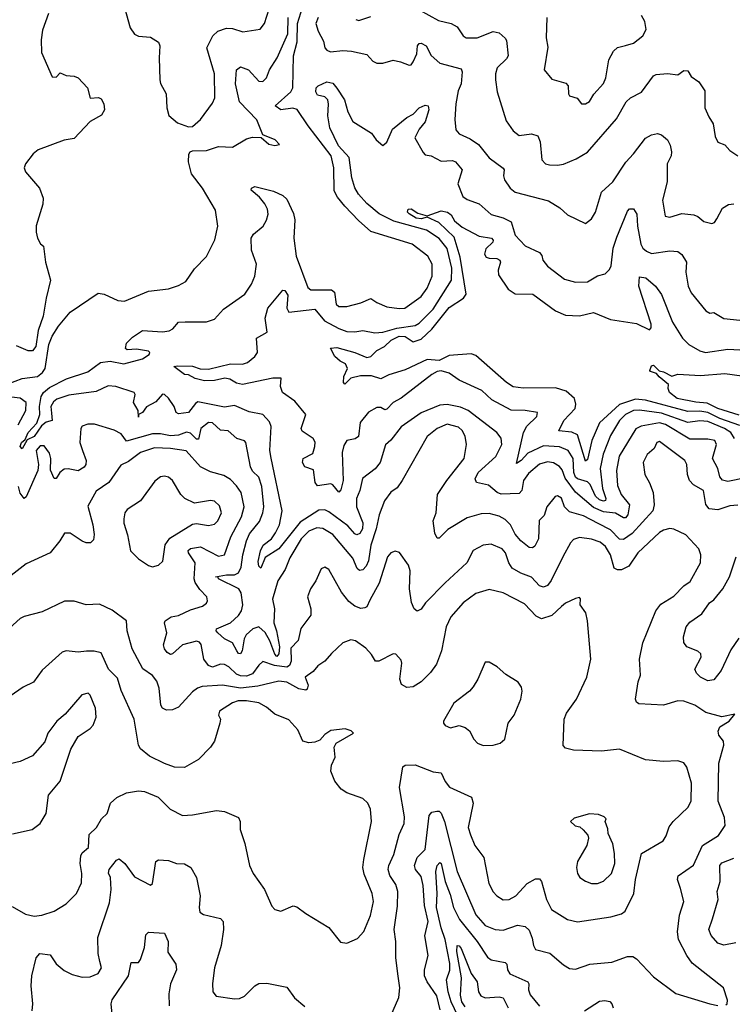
# Model space of a CAD drawing. Extents: x 1552033 to 1694788, y 811965 to 917215.
# Tile 613 of 632: x 1680343 to 1683897, y 901052 to 905965. Entities that reach past the tile are written whole.
import ezdxf

# ---------------------------------------------------------------- set-up
doc = ezdxf.new("R2010")
doc.units = 0

msp = doc.modelspace()

# ---------------------------------------------------------------- linework, layer by layer
at = {"layer": '0CON20XD'}
for points in [[(1683965, 903679.3), (1683875, 903661.4), (1683848.1, 903668.1), (1683835, 903684.4), (1683824.8, 903724.8), (1683798.7, 903775), (1683818.8, 903845), (1683810.8, 903865), (1683775, 903872.3), (1683685, 903871.1), (1683565, 903944.8), (1683535, 903952.7), (1683442.9, 903937.1), (1683415.8, 903924.2), (1683333.4, 903786.6), (1683320, 903715), (1683325, 903641.2), (1683343.1, 903595), (1683385.3, 903545), (1683376.5, 903495), (1683365, 903479.3), (1683355, 903478.8), (1683315, 903502.1), (1683255, 903509.7), (1683205, 903530.5), (1683115, 903607), (1683063.3, 903676.7), (1683048.1, 903718.1), (1683035, 903736), (1683005, 903754.1), (1682975, 903759.5), (1682935, 903746.5), (1682880.1, 903699.9), (1682856.6, 903665), (1682846.9, 903615), (1682835, 903600.5), (1682745, 903597.9), (1682725, 903606.2), (1682682.1, 903642.1), (1682621.2, 903655), (1682614.5, 903674.5), (1682630.3, 903705), (1682717.6, 903785), (1682747.6, 903845), (1682745, 903877.5), (1682722.5, 903905), (1682580, 904015), (1682542.3, 904032.3), (1682474.7, 904045.3), (1682438.4, 904041.6), (1682345, 904002.8), (1682245, 903932.9), (1682195, 903866.5), (1682167.1, 903842.9), (1682140.3, 903755), (1682116, 903724), (1682052.1, 903675), (1682040, 903615), (1682022.4, 903575), (1682022.6, 903535), (1682053.7, 903455), (1682052.7, 903425), (1682039.6, 903400.4), (1682025, 903394.4), (1682015, 903399.1), (1681979.1, 903439.1), (1681885, 903509.7), (1681865, 903519.2), (1681835, 903518.1), (1681742.1, 903457.9), (1681635.5, 903325), (1681567.8, 903282.2), (1681545, 903228), (1681535, 903238.8), (1681531.9, 903261.9), (1681543.5, 903315), (1681557.6, 903342.4), (1681599.7, 903375), (1681618.9, 903405), (1681638.4, 903445), (1681652.6, 903515), (1681596.8, 903776.8), (1681590.9, 903815), (1681597.1, 903935), (1681588.6, 903958.6), (1681555, 903994.6), (1681488, 904008), (1681415, 904039.5), (1681365, 904031.5), (1681232.2, 904057.8), (1681219.5, 904050.5), (1681185, 904004.8), (1681135, 903997.8), (1681122.8, 904005), (1681112.7, 904035), (1681085, 904075.8), (1681065.5, 904095.5), (1681055, 904095.7), (1681022.6, 904057.4), (1680975, 904032.9), (1680955, 904004.7), (1680935.7, 903994.3), (1680935, 903982), (1680933.9, 904015), (1680911, 904055), (1680919.3, 904095), (1680914.5, 904104.5), (1680821.9, 904135), (1680785, 904138.6), (1680725, 904110.1), (1680587.9, 904092), (1680528.4, 904071.6), (1680511.5, 904058.5), (1680498.7, 904035), (1680501, 904001), (1680504.6, 903965.4), (1680475, 903956.4), (1680451.9, 903938.1), (1680415, 903885.2), (1680381, 903869), (1680355, 903823.5), (1680344.5, 903834.5), (1680351.7, 903855), (1680369.5, 903870.5), (1680386, 903905), (1680429, 903951), (1680443.9, 903995), (1680441.4, 904035), (1680450, 904085), (1680461.8, 904105), (1680491, 904129), (1680576.4, 904173.6), (1680682.5, 904207.5), (1680746.4, 904253.6), (1680795, 904260.5), (1680862.1, 904247.9), (1680955, 904272.9), (1680989.2, 904295), (1680992.5, 904305), (1680985, 904311.4), (1680925, 904321.1), (1680878.3, 904318.3), (1680870, 904325), (1680875, 904350.8), (1680905, 904380.4), (1680955, 904413.3), (1681055, 904406.9), (1681088.2, 904411.8), (1681107.2, 904422.8), (1681134.6, 904455.4), (1681168.1, 904458.1), (1681275, 904456.9), (1681315, 904470.5), (1681359.1, 904520.9), (1681465.3, 904594.7), (1681498.5, 904645), (1681515.4, 904685), (1681523.8, 904745), (1681500, 904815), (1681497.3, 904875), (1681508.6, 904895), (1681558.2, 904935), (1681574.6, 904965), (1681581.8, 904995), (1681579.1, 905019.1), (1681565, 905045.6), (1681539.2, 905079.3), (1681497.5, 905115), (1681500, 905125), (1681515, 905132.5), (1681609.4, 905109.4), (1681655, 905087.1), (1681675, 905070), (1681708.4, 904998.4), (1681715.7, 904965.7), (1681710.3, 904875), (1681721.8, 904785), (1681779.4, 904629.4), (1681795, 904616.4), (1681897.6, 904617.6), (1681913.1, 904605), (1681921.5, 904545), (1681935, 904533.3), (1681975, 904534.4), (1682045, 904551.5), (1682094.4, 904574.4), (1682123.9, 904553.9), (1682175, 904532.5), (1682235, 904523.5), (1682264.5, 904525.5), (1682345, 904584.4), (1682374.6, 904625), (1682400, 904685), (1682399.6, 904745), (1682378.5, 904785), (1682301.4, 904845), (1682095, 904907.5), (1682032.1, 904962.1), (1681964, 905034), (1681928.6, 905078.6), (1681911.4, 905111.4), (1681910.3, 905225), (1681895.8, 905285), (1681782.2, 905435), (1681726.8, 905516.8), (1681705, 905522.5), (1681645.7, 905515.7), (1681618, 905535), (1681695.4, 905605), (1681706.2, 905625), (1681709, 905785), (1681726.5, 905855), (1681729.2, 905945), (1681754.1, 906025)], [(1680865.6, 906025.6), (1680893.6, 905923.6), (1680915, 905892.5), (1680935, 905882.9), (1680995, 905877.5), (1681035, 905853.3), (1681042, 905835), (1681038, 905775), (1681042, 905665), (1681046.1, 905646.1), (1681074.2, 905594.2), (1681076.7, 905525), (1681087.3, 905487.3), (1681130.9, 905450.9), (1681185, 905430), (1681205, 905432)], [(1681205, 905432), (1681245, 905466.5), (1681305, 905548.1), (1681315.8, 905574.2), (1681313.9, 905695), (1681276.2, 905825), (1681306.2, 905885), (1681332.1, 905907.9), (1681375, 905922), (1681405, 905920.3), (1681455.5, 905904.5), (1681542.4, 905917.6), (1681564.5, 905945.5), (1681598.2, 906055)], [(1680250, 904135), (1680355, 904174.8), (1680432.5, 904185), (1680457.5, 904205), (1680469.2, 904225), (1680487.5, 904345), (1680505.6, 904385), (1680535.7, 904435), (1680594.2, 904505), (1680735, 904600), (1680765, 904595.8), (1680833, 904563), (1680865, 904560), (1680985, 904610), (1681085, 904622.5), (1681135, 904637.8), (1681172.1, 904657.9), (1681215, 904721.2), (1681275, 904783.3), (1681316.4, 904866.4), (1681331.5, 904935), (1681318.9, 905015), (1681255.5, 905125), (1681200.4, 905195), (1681185.3, 905255), (1681186.9, 905293.1), (1681192.9, 905305), (1681205, 905310.4), (1681275, 905312.1), (1681335, 905332.1), (1681405, 905328.1), (1681475, 905370.6), (1681505, 905379.2), (1681547.5, 905377.5), (1681586.4, 905343.6), (1681615, 905337.5), (1681638.3, 905341.7), (1681617.5, 905365), (1681555, 905390), (1681525.6, 905465), (1681439, 905555), (1681419.2, 905645), (1681423.6, 905715), (1681445, 905728.9), (1681485, 905714.4), (1681535, 905658.6), (1681555, 905655.8), (1681574.6, 905675.4), (1681589.6, 905715), (1681626.7, 905775), (1681680.2, 905895), (1681682.7, 905975)], [(1680487.1, 905995), (1680457.4, 905912.6), (1680450, 905865), (1680451.4, 905801.4), (1680505, 905680), (1680525, 905677.5), (1680545, 905700), (1680575, 905686.2), (1680615, 905683.5), (1680635.4, 905675.4), (1680681.2, 905625), (1680695, 905572.5), (1680736.7, 905576.7), (1680749.3, 905569.3), (1680762.5, 905545), (1680766.2, 905515), (1680751.7, 905488.3), (1680695, 905456.7), (1680615, 905372.5), (1680565, 905364.3), (1680434.5, 905315.5), (1680410, 905295), (1680372, 905245), (1680366, 905225), (1680371.2, 905205), (1680442, 905125), (1680460.6, 905075), (1680458.9, 905045), (1680424.4, 904935.6)], [(1681831.1, 905975), (1681819.7, 905945), (1681831.8, 905908.2), (1681858.1, 905858.1), (1681865, 905824.3), (1681875, 905812.2), (1681893.8, 905803.8), (1681955, 905810.8), (1681997.6, 905807.6), (1682075, 905791.9), (1682105, 905758), (1682125, 905747.5), (1682155, 905748), (1682205, 905762.5), (1682242.5, 905755), (1682285, 905737.5), (1682295, 905740), (1682305, 905753.8), (1682323.8, 905795), (1682327.5, 905835), (1682335, 905846.5), (1682345, 905848.2), (1682370.7, 905835), (1682395, 905786.9), (1682437.9, 905747.9), (1682545, 905719.4), (1682550.4, 905705), (1682544.5, 905645.5), (1682530.6, 905609.4), (1682517.9, 905545), (1682512.9, 905467.1), (1682519.1, 905415), (1682535, 905395.5), (1682590.5, 905370.5), (1682631.3, 905341.3), (1682684.8, 905274.8), (1682754.5, 905224.5), (1682760, 905215), (1682755.6, 905185), (1682760.6, 905165), (1682789.1, 905125), (1682814.1, 905104.1), (1682980.2, 905060.2), (1683036.6, 905026.6), (1683075, 904991.2), (1683165, 904947.5), (1683195, 904970.8), (1683215, 905004), (1683245.8, 905105), (1683301.1, 905155), (1683365.9, 905254.1), (1683405.2, 905294.8), (1683465, 905374.4), (1683495, 905390.6), (1683525, 905397.5), (1683545, 905390.8), (1683574.2, 905365), (1683588.1, 905338.1), (1683594.5, 905305.5), (1683592.7, 905285), (1683572.2, 905245), (1683572.2, 905155), (1683549.3, 905065), (1683561.9, 904985), (1683585, 904979.1), (1683645, 904997.3), (1683705, 904991.5), (1683725, 904983.5), (1683755, 904958.2), (1683795, 904948.6), (1683807.9, 904952.1), (1683820.8, 904970.8)], [(1682020, 905965), (1682035, 905961.4), (1682095, 905981.2)], [(1682335, 906014.7), (1682431.2, 905961.2), (1682495, 905946.2), (1682525, 905929.5), (1682555.8, 905885), (1682570, 905875), (1682625, 905874.7), (1682705, 905905.4), (1682735, 905900), (1682765, 905873.3), (1682770.9, 905860.9), (1682779.4, 905785), (1682770.7, 905769.3), (1682724.5, 905725), (1682715.5, 905694.5), (1682715.5, 905665), (1682723.8, 905605), (1682769.8, 905459.8), (1682805, 905410.8), (1682835, 905387.5), (1682895, 905395.4), (1682927.5, 905385), (1682938.9, 905355), (1682946.7, 905265), (1682965, 905245.6), (1682985, 905240), (1683025, 905238.2), (1683056.1, 905243.9), (1683118.9, 905271.1), (1683175, 905304.2), (1683319.3, 905470.7), (1683367.8, 905555), (1683390, 905575), (1683445, 905603.1), (1683505, 905684.2), (1683518.3, 905691.7), (1683575, 905697.1), (1683625, 905690), (1683655, 905710.8), (1683675, 905708.8), (1683691.7, 905681.7), (1683731.2, 905655), (1683760.3, 905610.3), (1683760, 905525), (1683780.5, 905480.5), (1683801.5, 905445), (1683811.4, 905381.4), (1683824.5, 905354.5), (1683860.7, 905340.7), (1683885, 905311.8), (1683924.5, 905285)], [(1682972.5, 905975), (1682969.2, 905875), (1682977.9, 905827.9), (1682959.2, 905715), (1682997.7, 905667.7), (1683067.7, 905647.7), (1683078, 905635), (1683080, 905595), (1683085.5, 905585.5), (1683124, 905574), (1683145, 905544.2), (1683165, 905544.2), (1683185, 905556.2), (1683207, 905593), (1683255, 905645.8), (1683267.3, 905675), (1683281.4, 905765), (1683305, 905808), (1683325, 905825.6), (1683365, 905836.7), (1683405, 905846.9), (1683451.5, 905885), (1683467.7, 905915), (1683460.9, 905955), (1683444.5, 905985)], [(1683908.4, 903875), (1683889.6, 903905), (1683858.4, 903925), (1683775, 903959.6), (1683735, 903963.7), (1683675, 903955.2), (1683545, 904001.6), (1683435, 904017), (1683405, 904014.2), (1683364.2, 903995), (1683335.2, 903965), (1683290.4, 903889.6), (1683252.5, 903797.5), (1683238, 903725), (1683249.3, 903625), (1683266.3, 903575), (1683264.7, 903565.3), (1683255, 903562), (1683235, 903569.4), (1683215, 903586.9), (1683188.1, 903645), (1683175, 903659.8), (1683125, 903673.3), (1683115, 903682.4), (1683107.4, 903705), (1683104.1, 903775), (1683078.4, 903815), (1683035, 903833.1), (1682955, 903839.4), (1682878.1, 903801.9), (1682845, 903764.7), (1682820.3, 903750.3), (1682855.3, 903905), (1682873.2, 903936.8), (1682921.9, 903985), (1682926.2, 904005), (1682865, 904014.6), (1682795, 904015.9), (1682697.3, 904067.3), (1682648.6, 904115), (1682535, 904166.6), (1682485, 904201.4), (1682445, 904212.2), (1682425, 904209.5), (1682398.8, 904195), (1682245, 904076), (1682205, 904054), (1682175, 904022), (1682165, 904018.7), (1682145, 904029.2), (1682125, 904030.4), (1682083.6, 904006.4), (1682041.9, 903955), (1682033.1, 903885), (1682016.8, 903873.2), (1681975.3, 903864.7), (1681959.7, 903840.3), (1681951.3, 903805), (1681957, 903665), (1681945, 903618.5), (1681935, 903607.3), (1681905, 903644.3), (1681895, 903648.2), (1681828.6, 903638.6), (1681816.7, 903655), (1681808.4, 903718.4), (1681765, 903733.8), (1681754.1, 903755), (1681757.5, 903775), (1681805, 903799.6), (1681815.8, 903835.8), (1681816.3, 903856.3), (1681807.5, 903875), (1681752.5, 903912.5), (1681746.4, 903925), (1681770.6, 903995), (1681715, 904061.9), (1681654.2, 904105), (1681644.2, 904134.2), (1681646.9, 904176.9), (1681605, 904176.5), (1681455, 904143.8), (1681425, 904151.2), (1681391.5, 904171.5), (1681366.3, 904176.4), (1681315, 904165.3), (1681265, 904163), (1681218, 904175), (1681185, 904192.5), (1681165, 904194), (1681112.5, 904235), (1681132, 904238), (1681205, 904235.5), (1681242.7, 904222.7), (1681285, 904221.9), (1681395, 904247.1), (1681455, 904246.8), (1681479.4, 904255), (1681515.7, 904285), (1681529.2, 904305), (1681524.2, 904375), (1681577.1, 904405), (1681566.7, 904475), (1681580, 904525), (1681655, 904615.8), (1681665, 904614.2), (1681679.7, 904589.7), (1681674.7, 904524.7), (1681685, 904505.5), (1681815, 904520), (1681863, 904463), (1681935, 904424), (1681975, 904409.8), (1682015, 904408.1), (1682055, 904414.7), (1682115, 904401.9), (1682155, 904405.2), (1682224, 904426), (1682315, 904438.5), (1682335, 904450), (1682372.9, 904487.1), (1682405, 904521.1), (1682496.7, 904665), (1682499.1, 904725), (1682475, 904822.9), (1682435, 904873.5), (1682372.5, 904915), (1682209.7, 904959.7), (1682136.5, 904996.5), (1682075, 905047.3), (1682032.7, 905095), (1682015.2, 905125.2), (1681999.6, 905175), (1681986.7, 905276.6), (1681933.2, 905335), (1681890.7, 905425), (1681880.2, 905485), (1681883.9, 905543.9), (1681879.5, 905565), (1681865, 905580.3), (1681827.6, 905587.6), (1681820, 905605), (1681822.3, 905625), (1681831.3, 905635), (1681875, 905654.1), (1681905, 905648.5), (1681925, 905623.1), (1681962.4, 905565), (1681980, 905505), (1682005, 905456.7), (1682098.3, 905398.3), (1682121.4, 905365), (1682155, 905336.7), (1682175, 905353.3), (1682201.9, 905418.1), (1682273.5, 905476.5), (1682305, 905493.4), (1682335, 905524.2), (1682365, 905538.7), (1682380, 905535), (1682384.2, 905515), (1682366.1, 905455), (1682335, 905418.2), (1682314.2, 905375), (1682355, 905301.4), (1682365, 905290.6), (1682395, 905285.6), (1682445, 905258.5), (1682502.4, 905262.4), (1682516, 905256), (1682550, 905215), (1682528.5, 905145), (1682552.7, 905082.7), (1682575, 905067.3), (1682635.3, 905045.3), (1682695, 904992.7), (1682755, 904975.9), (1682795, 904955.4), (1682815, 904889.4), (1682865, 904835.8), (1682935, 904804), (1682947.9, 904787.9), (1682953.1, 904765), (1682975, 904735.8), (1683060.5, 904670.5), (1683115, 904654.6), (1683175, 904657.5), (1683225, 904687.3), (1683263.4, 904696.6), (1683285, 904718), (1683292.9, 904737.1), (1683303.1, 904825), (1683321, 904879), (1683375, 905009.5), (1683385, 905020.9), (1683405, 905021.6), (1683421.1, 904995), (1683423.8, 904933.8), (1683441.8, 904845), (1683450.9, 904825), (1683469.2, 904809.2), (1683495, 904798.7), (1683585, 904812), (1683625, 904807.8), (1683645, 904792.9), (1683668.5, 904755), (1683665.5, 904705), (1683678, 904635), (1683691.6, 904601.6), (1683765, 904512.9), (1683785, 904500.8), (1683805, 904504.3), (1683855, 904474.7), (1683935, 904465.3)], [(1683820.8, 904970.8), (1683849.2, 905025), (1683877.7, 905042.3), (1683905, 905046.2)], [(1682162.5, 904335), (1682195.8, 904365), (1682235, 904385.6), (1682265, 904383.8), (1682305, 904358.1), (1682345, 904370.2), (1682398.5, 904421.5), (1682485, 904528.2), (1682556.1, 904575), (1682570.4, 904595), (1682539.7, 904779.7), (1682509.8, 904879.8), (1682433.3, 904953.3), (1682375, 904980), (1682345, 904971.2), (1682320, 904975), (1682285, 904995.8), (1682277.1, 905005), (1682280, 905020), (1682295, 905021.4), (1682329.1, 904999.1), (1682375, 904986.9), (1682445, 905011.4), (1682477.5, 905005), (1682495, 904990.6), (1682511.7, 904961.8), (1682550.4, 904930.4), (1682635, 904883.9), (1682695.8, 904875), (1682704.2, 904865), (1682702.9, 904855), (1682668.5, 904821.5), (1682660.7, 904795), (1682670.5, 904780.5), (1682685, 904774.1), (1682722.8, 904772.8), (1682737.1, 904765), (1682740.6, 904755), (1682730.3, 904715), (1682731.6, 904691.6), (1682780.1, 904620.1), (1682815, 904596.9), (1682902, 904595), (1683015, 904512), (1683065, 904490.3), (1683135, 904487.6), (1683205, 904503.8), (1683289.5, 904469.5), (1683418.9, 904448.9), (1683485, 904418), (1683492.9, 904427.1), (1683492.5, 904445), (1683431.6, 904635), (1683435, 904682), (1683466.2, 904676.2), (1683514, 904635), (1683545, 904594.2), (1683598.9, 904455), (1683649.5, 904375), (1683680.6, 904345), (1683735, 904312.7), (1683763.9, 904303.9), (1683875, 904320.5), (1683935, 904317.5)], [(1680424.4, 904935.6), (1680424.3, 904905), (1680432.5, 904875), (1680447, 904847), (1680462.5, 904835), (1680471.2, 904755), (1680496.7, 904665), (1680474.2, 904575.8), (1680460, 904485), (1680435.8, 904414.2), (1680423.3, 904335), (1680407, 904313), (1680385, 904313.3), (1680327, 904337)], [(1683935, 903939.3), (1683835, 903974.3), (1683775, 904004.9), (1683735, 904011.6), (1683675, 904010.2), (1683465, 904066.9), (1683415, 904070.6), (1683334.4, 904045.6), (1683235, 903953.7), (1683197, 903865), (1683175, 903770.8), (1683165, 903761.4), (1683125, 903893.3), (1683097.1, 903907.1), (1683032.7, 903912.7), (1683057.8, 903965), (1683114.4, 904025), (1683117, 904047), (1683110, 904075), (1683068.8, 904111.2), (1683015, 904127.6), (1682855, 904126.2), (1682805, 904133.1), (1682770.6, 904155), (1682618.7, 904288.7), (1682595, 904297.5), (1682485, 904289.6), (1682435, 904264.7), (1682375, 904268.6), (1682265, 904217.7), (1682185, 904192.7), (1682145, 904172.3), (1682097.4, 904187.4), (1682042.7, 904187.3), (1681995, 904175.7), (1681965, 904146.7), (1681958.8, 904155), (1681959.6, 904185), (1681978.6, 904225), (1681967.9, 904247.9), (1681941, 904261), (1681914.7, 904285), (1681893.3, 904326.7), (1681925, 904329.2), (1682015, 904303.5), (1682075, 904279.1), (1682095, 904284.4), (1682125, 904314.7), (1682162.5, 904335)], [(1683932, 903992), (1683825, 904024.8), (1683771.4, 904051.4), (1683715, 904055.9), (1683623.1, 904075), (1683583.8, 904105), (1683577.5, 904125), (1683580, 904145), (1683532.4, 904182.4), (1683519.5, 904199.5), (1683490, 904210), (1683486.7, 904215), (1683495, 904237.5), (1683505, 904241.2), (1683532, 904212), (1683555, 904207.5), (1683595, 904185.8), (1683625, 904195.8), (1683738.8, 904188.8), (1683859.4, 904199.4), (1683945, 904188.1)], [(1680335.9, 903944.1), (1680374.2, 904015), (1680374.7, 904055), (1680345, 904077.2), (1680274.3, 904085)], [(1683925, 903543.1), (1683885, 903538.9), (1683825, 903518.7), (1683781.4, 903525), (1683765.3, 903545.3), (1683753.1, 903615), (1683703.5, 903643.5), (1683684.5, 903665), (1683674.6, 903695), (1683670.8, 903745), (1683660.4, 903765), (1683535, 903860), (1683521.4, 903855), (1683508, 903825), (1683473.5, 903795), (1683452.9, 903755), (1683461.1, 903695), (1683484.7, 903654.7), (1683502.3, 903605), (1683508.5, 903545), (1683501.5, 903515), (1683398.6, 903401.4), (1683355, 903371.1), (1683335, 903372.3), (1683290.2, 903420.2), (1683228.8, 903451.2), (1683155, 903488.6), (1683085, 903508.9), (1683060.8, 903535), (1683045, 903578), (1683025, 903589.2), (1683013.8, 903585), (1682972.9, 903535), (1682958.3, 903491.7), (1682934.7, 903465.3), (1682930.6, 903375), (1682911.9, 903338.1), (1682900, 903330), (1682885, 903330.6), (1682842, 903365), (1682815, 903397.3), (1682790.6, 903445), (1682765, 903470.7), (1682735, 903486.9), (1682685, 903501.3), (1682645, 903499.7), (1682575, 903479.7), (1682478.7, 903421.3), (1682435, 903377.5), (1682425, 903378), (1682413.4, 903403.4), (1682405.4, 903465), (1682419.6, 903505), (1682426.5, 903595), (1682472.7, 903665), (1682559.2, 903775), (1682570.9, 903845), (1682565, 903887.1), (1682550, 903915), (1682532.2, 903932.2), (1682475, 903946.1), (1682424.8, 903925.2), (1682374.7, 903885.3), (1682251.5, 903665), (1682225, 903629.2), (1682195, 903607.5), (1682162.2, 903565), (1682135.7, 903494.3), (1682121.3, 903425), (1682095, 903342.5), (1682082.4, 903265), (1682071.5, 903238.5), (1682055, 903220.4), (1682037.2, 903217.2), (1682026, 903226), (1682005, 903278.8), (1681905, 903395.9), (1681855, 903425.4), (1681825, 903428.9), (1681785, 903412.3), (1681746.6, 903375), (1681690.9, 903279.1), (1681667.8, 903222.2), (1681630.4, 903165), (1681604.1, 903074.1), (1681614.1, 903025), (1681610.2, 902955), (1681624, 902915), (1681638.4, 902835), (1681635, 902801.4), (1681625, 902787.8), (1681615, 902798.6), (1681590.6, 902865), (1681566.9, 902906.9), (1681535, 902935.8), (1681506.2, 902925), (1681472.4, 902895), (1681461.8, 902875), (1681452.8, 902815), (1681445, 902800.7), (1681435, 902802.6), (1681425.3, 902815), (1681405, 902856), (1681365, 902875.8), (1681330.8, 902905), (1681323.3, 902915), (1681324.8, 902925.2), (1681394.1, 902955.9), (1681435, 902992.2), (1681449.2, 903015), (1681455.2, 903045), (1681447.2, 903105), (1681435.3, 903125), (1681334, 903175), (1681333, 903183), (1681320, 903185), (1681375, 903194.7), (1681415, 903194.8), (1681435, 903205.4), (1681447.5, 903232.5), (1681455.2, 903295), (1681474, 903365), (1681489.8, 903400.2), (1681539, 903461), (1681556.5, 903503.5), (1681560.8, 903535), (1681551.4, 903635), (1681535, 903682.2), (1681505, 903711.8), (1681494, 903734), (1681471.4, 903855), (1681463.6, 903863.6), (1681426, 903876), (1681383, 903913), (1681345, 903916.5), (1681305, 903953.8), (1681285, 903955.3), (1681246, 903925), (1681235, 903871.6), (1681225, 903871.2), (1681195, 903901.5), (1681175, 903907.6), (1681135, 903892.6), (1681095, 903887.7), (1681045, 903898.9), (1681005, 903898.9), (1680875, 903861.9), (1680848.6, 903898.6), (1680815, 903916.6), (1680716, 903946), (1680682.6, 903947.4), (1680655, 903937.5), (1680648.6, 903925), (1680643.5, 903855), (1680655.6, 903815)], [(1683910, 902500), (1683845, 902485.8), (1683765, 902508.1), (1683710, 902545), (1683655.4, 902565.4), (1683625, 902566.1), (1683555, 902544.4), (1683431.3, 902551.3), (1683419.4, 902559.4), (1683414.5, 902575), (1683428.5, 902661.5), (1683439.4, 902695), (1683434.1, 902775), (1683451.8, 902855), (1683515.4, 903014.6), (1683541.1, 903048.9), (1683605, 903088.2), (1683655, 903139.4), (1683688, 903162), (1683739.2, 903255), (1683740.8, 903295), (1683730.8, 903325), (1683665, 903394.4), (1683605, 903422.9), (1683585, 903425.9), (1683555, 903418.6), (1683535, 903406.5), (1683426.9, 903305), (1683381.8, 903238.2), (1683345, 903220), (1683325, 903219.2), (1683308.9, 903228.9), (1683289.3, 903295), (1683265, 903336.9), (1683238.7, 903358.7), (1683195, 903373.7), (1683135, 903380.6), (1683105, 903370.8), (1683090, 903355), (1683052.3, 903285), (1682993.8, 903166.2), (1682975, 903142.5), (1682955, 903132.9), (1682935, 903140.9), (1682895, 903182.7), (1682842.8, 903202.8), (1682798.6, 903228.6), (1682782.5, 903255), (1682765.4, 903305), (1682748.9, 903325), (1682695, 903348.5), (1682655, 903343.5), (1682605, 903317.1), (1682572.5, 903255), (1682465.4, 903155), (1682367.7, 903055), (1682345, 903024.2), (1682325, 903014.2), (1682310.6, 903025), (1682297.3, 903057.3), (1682287.9, 903125), (1682290.4, 903215), (1682282.8, 903242.8), (1682236.9, 903306.9), (1682215, 903312.5), (1682193.8, 903305), (1682176.9, 903285), (1682136.8, 903153.2), (1682088.8, 903068.8), (1682075, 903036), (1682065, 903030.6), (1682045, 903027.1), (1682015, 903038.9), (1681985, 903062.2), (1681948.5, 903108.5), (1681885, 903220.8), (1681865, 903232.5), (1681846.2, 903225), (1681819.4, 903165), (1681792.9, 903125), (1681778.8, 903085), (1681795.6, 903025.6), (1681795, 902993.3), (1681745, 902928), (1681731.9, 902868.1), (1681695, 902828.5), (1681697.5, 902765), (1681688.2, 902741.8), (1681675, 902735.1), (1681613.4, 902743.4), (1681555, 902761.8), (1681535.2, 902744.8), (1681505, 902701.1), (1681475, 902690), (1681445, 902691.2), (1681425, 902698.9), (1681386.4, 902736.4), (1681365, 902748.2), (1681345, 902748.9), (1681305, 902734.7), (1681285, 902741.8), (1681262, 902775), (1681248.1, 902848.1), (1681239.2, 902859.2), (1681225, 902863.9), (1681154.8, 902845.2), (1681105, 902800), (1681095, 902797.5), (1681078, 902808), (1681064.5, 902825), (1681059.5, 902845), (1681077.5, 902905), (1681065.6, 902955), (1681068.6, 902965), (1681098.8, 902985), (1681135, 902991.5), (1681195, 903019.7), (1681255, 903039.1), (1681275, 903054.2), (1681279.2, 903065), (1681275.8, 903085), (1681241, 903121), (1681217.5, 903157.5), (1681213.2, 903175), (1681217.5, 903255), (1681184.3, 903304.3), (1681183.5, 903316.5), (1681195, 903326.2), (1681245, 903333.9), (1681335, 903288), (1681364.4, 903295), (1681396.7, 903385), (1681449, 903485), (1681463.1, 903535), (1681447.1, 903605), (1681425, 903639.1), (1681395, 903670), (1681361.2, 903691.2), (1681295, 903709.5), (1681245, 903733.1), (1681173.8, 903813.8), (1681095.2, 903825.2), (1681015, 903829.3), (1680945.5, 903805), (1680885, 903761.2), (1680847.8, 903742.2), (1680787.8, 903655), (1680725, 903613.1), (1680682.5, 903537.5), (1680707.9, 903445), (1680714.4, 903395.6), (1680710.3, 903369.7), (1680695.9, 903354.1), (1680675, 903354.2), (1680655, 903363.1), (1680595, 903402.5), (1680566.4, 903403.6), (1680543.8, 903365), (1680494.6, 903305.4), (1680375, 903249.5), (1680285, 903179.4)], [(1680655.6, 903815), (1680674.5, 903765), (1680673.3, 903745), (1680665, 903731.9), (1680635, 903714.5), (1680585, 903723.8), (1680565, 903721.8), (1680543.3, 903705), (1680525, 903676), (1680515, 903675.8), (1680496.9, 903716.9), (1680497.8, 903775), (1680491.8, 903801.8), (1680465, 903838.6), (1680445, 903837.8), (1680424.6, 903815), (1680436.1, 903745), (1680433.1, 903715), (1680375, 903584), (1680365, 903576), (1680345, 903602.5), (1680337.2, 903635)], [(1681005, 903235.7), (1681035, 903243.1), (1681056.6, 903263.4), (1681068.9, 903345), (1681091.9, 903378.1), (1681205, 903447.8), (1681225, 903451.5), (1681285, 903441.5), (1681315, 903447.7), (1681331.8, 903465), (1681349.6, 903505), (1681339.9, 903539.9), (1681315, 903562.2), (1681295, 903565.5), (1681215, 903552.1), (1681166.1, 903576.1), (1681146, 903596), (1681105.3, 903665.3), (1681085, 903682.2), (1681065, 903687.8), (1681045, 903684.4), (1681016.9, 903663.1), (1680945, 903564.4), (1680878.8, 903521.2), (1680867.8, 903505), (1680862.5, 903475), (1680862.6, 903452.6), (1680881.5, 903395), (1680895.7, 903315), (1680935.7, 903275), (1680985, 903240.8), (1681005, 903235.7)], [(1683930.8, 902879.2), (1683889.6, 902820.4), (1683841.6, 902718.4), (1683805, 902671.4), (1683775, 902665.6), (1683739.2, 902685), (1683719.2, 902705), (1683710, 902725), (1683742.9, 902785), (1683740.6, 902800.6), (1683725, 902814.3), (1683670, 902835), (1683655, 902857.5), (1683653.3, 902885), (1683668.1, 902935), (1683685, 902959.4), (1683745, 903001.1), (1683782.9, 903055), (1683805, 903070.9), (1683850.9, 903125), (1683884.2, 903185), (1683916.6, 903285)], [(1682229.3, 901205), (1682218.5, 901285), (1682218.8, 901365), (1682211.3, 901425), (1682227.8, 901542.2), (1682228.7, 901615), (1682219.4, 901649.4), (1682190, 901695), (1682180.5, 901725), (1682183.6, 901745), (1682209.8, 901800.2), (1682235, 901898.8), (1682260.6, 901955), (1682263.1, 901986.9), (1682236.6, 902133.4), (1682253.5, 902236.5), (1682265, 902245.4), (1682315, 902246.8), (1682405, 902212.7), (1682445, 902206.7), (1682464.6, 902164.6), (1682486.1, 902136.1), (1682596.1, 902086.1), (1682604.4, 902055), (1682579.5, 901935), (1682592, 901898), (1682613.3, 901845), (1682658.5, 901785), (1682683.4, 901655), (1682705, 901613.3), (1682723.2, 901593.2), (1682755, 901573.6), (1682785, 901575.4), (1682816.9, 901593.1), (1682875, 901655.5), (1682915, 901678.1), (1682935, 901677.5), (1682946.5, 901665), (1682970.6, 901575), (1682995, 901525.7), (1683074.6, 901474.6), (1683125, 901464.4), (1683291.4, 901488.6), (1683345, 901502.9), (1683363.6, 901516.4), (1683406.7, 901605), (1683413.8, 901675), (1683445, 901803.8), (1683552.2, 901867.8), (1683567.9, 901892.1), (1683583.1, 901936.9), (1683602.9, 901965), (1683677.5, 902035), (1683692.8, 902067.2), (1683693.5, 902155), (1683670.8, 902235), (1683655, 902256.2), (1683625, 902267.5), (1683555, 902264.3), (1683465, 902272), (1683335, 902325.7), (1683245, 902316), (1683105, 902320.6), (1683065, 902330), (1683053, 902343), (1683058.9, 902475), (1683070.6, 902505), (1683120.6, 902575), (1683172.5, 902685), (1683192.4, 902775), (1683174.7, 902965), (1683166.2, 903006.2), (1683139.2, 903045), (1683140, 903075), (1683135, 903082.5), (1683115, 903076.2), (1683065, 903054.2), (1683045, 903036.9), (1682998, 902992), (1682945, 902976.1), (1682918.8, 902988.8), (1682860.2, 903050.2), (1682755, 903104.5), (1682685, 903121.1), (1682617.9, 903102.1), (1682555.3, 903054.7), (1682493.1, 902985), (1682470, 902935), (1682447.7, 902815), (1682421.5, 902748.5), (1682391.9, 902708.1), (1682345, 902660.6), (1682305, 902635.5), (1682273.5, 902633.5), (1682247.6, 902647.6), (1682238.6, 902675), (1682249.4, 902755), (1682245, 902770), (1682219.5, 902799.5), (1682205, 902801.2), (1682135, 902764.3), (1682117.5, 902765), (1682098.2, 902798.2), (1682069.4, 902829.4), (1682018, 902865), (1681995, 902870.5), (1681954.2, 902855), (1681898.1, 902801.9), (1681865.8, 902764.2), (1681829.5, 902740.5), (1681806.6, 902713.4), (1681767.5, 902685), (1681781.1, 902645), (1681777.1, 902625), (1681769.8, 902620.2), (1681735, 902626.4), (1681675, 902658.7), (1681635, 902664.7), (1681530.2, 902639.8), (1681445, 902629), (1681355, 902644), (1681252.9, 902637.1), (1681230.5, 902629.5), (1681205, 902610.5), (1681135.5, 902535), (1681105, 902521.8), (1681075, 902520.5), (1681055, 902529.2), (1681046.5, 902545), (1681039.3, 902629.3), (1681026.2, 902665), (1681005, 902691.9), (1680956.7, 902726.7), (1680904.6, 902825), (1680879.2, 902915), (1680875.4, 902965.4), (1680805, 903019.5), (1680740.8, 903049.2), (1680675, 903045.6), (1680615, 903064.4), (1680567, 903063), (1680455, 903010), (1680365, 902986.9), (1680345, 902976.9), (1680291.5, 902928.5)], [(1681785, 902357.5), (1681755.5, 902365.5), (1681730.9, 902420.9), (1681685, 902472.2), (1681615, 902500.5), (1681573.5, 902535), (1681535, 902555.9), (1681475, 902566.3), (1681433.5, 902566.5), (1681405, 902557.1), (1681340, 902515), (1681334, 902495), (1681343.8, 902475), (1681340.8, 902455), (1681314.2, 902365), (1681295.5, 902334.5), (1681235.6, 902274.4), (1681165, 902234.5), (1681115.7, 902235.7), (1681065, 902253.1), (1680990.3, 902290.3), (1680945, 902326.2), (1680935.6, 902345), (1680914.6, 902475), (1680848.5, 902618.5), (1680830.1, 902680.1), (1680785.5, 902725), (1680749.2, 902805), (1680715, 902814.4), (1680676.3, 902813.7), (1680635, 902808.5), (1680575, 902815.5), (1680555, 902808.9), (1680455, 902718.6), (1680411.3, 902658.7), (1680360, 902635), (1680295, 902590)], [(1682655, 902344.1), (1682705, 902344.7), (1682740, 902355), (1682762.5, 902375), (1682779.2, 902455), (1682809.2, 902495), (1682842.9, 902575), (1682850, 902615), (1682846.2, 902635), (1682828.8, 902658.8), (1682767.7, 902697.7), (1682725, 902736.7), (1682685, 902760), (1682665, 902760), (1682628.8, 902675), (1682605, 902636.7), (1682586.2, 902615), (1682508, 902555), (1682457.5, 902465), (1682457.5, 902455), (1682465, 902442.5), (1682491.7, 902431.7), (1682535, 902442.5), (1682565, 902433.8), (1682587.4, 902417.4), (1682608.6, 902375), (1682625.8, 902355), (1682655, 902344.1)], [(1680307.9, 901902.1), (1680405, 901923.8), (1680445, 901953.8), (1680474.2, 902005), (1680486, 902095), (1680544.2, 902165), (1680598.1, 902325), (1680635, 902388), (1680695, 902428.8), (1680708.8, 902445), (1680723.8, 902485), (1680720.8, 902529.2), (1680693.8, 902595), (1680683.9, 902603.9), (1680653.3, 902596.7), (1680570.6, 902499.4), (1680528.6, 902465), (1680482.5, 902405), (1680468.9, 902361.1), (1680407.6, 902292.4), (1680345.7, 902264.3), (1680295, 902252.5)], [(1683865, 901050), (1683872.5, 901055), (1683873, 901073), (1683853.8, 901135), (1683697, 901257), (1683670, 901295), (1683628.5, 901375), (1683624.6, 901414.6), (1683633.8, 901496.2), (1683655.6, 901565), (1683639.4, 901629.4), (1683623.3, 901675), (1683627.4, 901692.6), (1683704, 901746), (1683749.4, 901845), (1683828.6, 901895), (1683862.5, 901945), (1683858.2, 901985), (1683826.4, 902065), (1683830.7, 902255), (1683854.6, 902345), (1683852.7, 902365), (1683830, 902395), (1683826.5, 902415), (1683835, 902436), (1683881.2, 902465), (1683910, 902500)], [(1680305, 901540.8), (1680372.1, 901502.1), (1680415, 901491.8), (1680453.7, 901496.3), (1680515, 901517.1), (1680575, 901552.9), (1680625.5, 901605), (1680651.5, 901658.5), (1680652.1, 901705), (1680643.8, 901755), (1680647.6, 901792.4), (1680655, 901808.6), (1680686.7, 901835), (1680690.3, 901899.7), (1680725.6, 901935), (1680751.7, 901978.3), (1680780, 902005), (1680796, 902055), (1680826.8, 902083.2), (1680875, 902107.5), (1680935, 902117.1), (1680965, 902114.2), (1681033.3, 902085), (1681093.3, 902025), (1681155, 901994.3), (1681205, 901997.1), (1681325, 902018.6), (1681365, 902014), (1681435, 901984), (1681443.1, 901965), (1681442.9, 901925), (1681465.7, 901855), (1681490, 901745), (1681508, 901705), (1681564, 901625), (1681601.3, 901541.3), (1681615.8, 901525.8), (1681645, 901516.2), (1681707, 901543), (1681725, 901538.8), (1681770, 901505), (1681885, 901436.2), (1681942.5, 901362.5), (1681975, 901357.5), (1682028.7, 901381.3), (1682060, 901415), (1682092.2, 901495), (1682108.1, 901565), (1682101.9, 901605), (1682061.5, 901701.5), (1682055.3, 901735), (1682058.7, 901775), (1682098.2, 901965), (1682092.7, 902025), (1682078.9, 902055), (1682055, 902078.9), (1681975, 902106.9), (1681946.2, 902126.2), (1681915.6, 902165), (1681894.4, 902215), (1681898.1, 902245), (1681917.1, 902285), (1681911.2, 902335), (1681921.2, 902355), (1682007.5, 902405), (1681995.9, 902415.9), (1681965.8, 902425.8), (1681895, 902418), (1681865, 902398), (1681840, 902370), (1681815, 902360), (1681785, 902357.5)], [(1682440.8, 901025), (1682423.2, 901095), (1682375.3, 901165), (1682361.9, 901195), (1682362.4, 901225), (1682379.6, 901295), (1682363.7, 901393.7), (1682379.8, 901465), (1682362.9, 901545), (1682356.1, 901645), (1682345, 901690), (1682317.3, 901725), (1682312.4, 901745), (1682325.2, 901784.8), (1682364.8, 901825.2), (1682386.2, 901993.8), (1682399.2, 902010.8), (1682424.1, 902015.9), (1682435, 902015.6), (1682445, 902006), (1682462.1, 901965), (1682524.8, 901715), (1682617.8, 901497.8), (1682665, 901446.2), (1682715, 901426.1), (1682755, 901422.2), (1682826.7, 901446.7), (1682865, 901441.2), (1682885, 901422.9), (1682898.4, 901381.6), (1682905.3, 901345.3), (1682915.7, 901325), (1682987.6, 901307.6), (1683055, 901248.6), (1683085, 901230.6), (1683115, 901227.8), (1683187.6, 901252.4), (1683296.8, 901263.2), (1683375, 901290.7), (1683401.5, 901291.5), (1683419.8, 901279.8), (1683505, 901188.8), (1683615.8, 901105.8), (1683785, 901053.8), (1683825, 901046.2)], [(1683225, 901654.5), (1683255, 901666.9), (1683295, 901704), (1683311.5, 901755), (1683310.5, 901805), (1683302.3, 901852.3), (1683277.5, 901905), (1683277, 901927), (1683262.5, 901965), (1683268.3, 901978.3), (1683258.3, 901988.3), (1683229.3, 901999.3), (1683185, 902002.5), (1683108.3, 901981.7), (1683090, 901965), (1683113, 901943), (1683137, 901937), (1683153, 901923), (1683176.1, 901896.1), (1683180.7, 901880.7), (1683172.5, 901845), (1683125.6, 901765), (1683120.5, 901735), (1683125.6, 901705), (1683137.1, 901685), (1683165, 901666.9), (1683195, 901655.6), (1683225, 901654.5)], [(1680405, 901020), (1680408.5, 901055), (1680400.4, 901145), (1680402.8, 901195), (1680425, 901283.8), (1680443.8, 901305), (1680495, 901299.5), (1680525, 901254.3), (1680565, 901221.4), (1680605, 901200.6), (1680655, 901186.9), (1680695, 901188.6), (1680734.5, 901205.5), (1680751.4, 901235), (1680742.9, 901265), (1680733.9, 901305), (1680733.5, 901385), (1680791.7, 901558.3), (1680799.5, 901625), (1680796.2, 901685), (1680786.1, 901706.1), (1680790, 901725), (1680825, 901772), (1680838.8, 901778.8), (1680868.1, 901755), (1680915, 901688.1), (1680995, 901646), (1681005.6, 901655), (1681021.2, 901765), (1681035, 901773.3), (1681085, 901769.4), (1681125, 901754.4), (1681165, 901752.5), (1681195.8, 901735), (1681225.6, 901685), (1681243.3, 901593.3), (1681237.5, 901535), (1681242.1, 901512.1), (1681260.2, 901500.2), (1681345, 901481.1), (1681358.2, 901465), (1681360, 901425), (1681347.5, 901345), (1681314.5, 901235), (1681304.3, 901155.7), (1681306.2, 901115), (1681323.4, 901093.4), (1681415, 901078.9), (1681439.1, 901080.9), (1681465, 901092.5), (1681516.2, 901145), (1681535, 901155.8), (1681575, 901157.1), (1681675, 901138), (1681713.8, 901085), (1681765, 901042)], [(1682529.1, 900995), (1682495.9, 901065), (1682480.7, 901115), (1682471.2, 901175), (1682487.8, 901222.2), (1682488.8, 901255), (1682464.8, 901375), (1682445.7, 901434.3), (1682421.3, 901535), (1682425.6, 901605), (1682418.9, 901715), (1682425.9, 901745), (1682439.1, 901759.1), (1682445.2, 901755.2), (1682464.5, 901665), (1682490.3, 901600.3), (1682507.2, 901535), (1682535.9, 901475.9), (1682624.7, 901365), (1682676.6, 901286.6), (1682695, 901274.7), (1682765, 901260), (1682772.5, 901252.5), (1682776.5, 901225), (1682787.5, 901205), (1682876.9, 901165), (1682883.3, 901155), (1682880.9, 901125), (1682889.6, 901099.6), (1682935, 901043.5)], [(1683915, 901359.5), (1683855, 901346.8), (1683825, 901356.6), (1683792.6, 901395), (1683779.7, 901425), (1683798.5, 901478.5), (1683826.1, 901575), (1683822.7, 901615), (1683837.3, 901665), (1683835.8, 901745), (1683845, 901758.2), (1683905, 901781.8)], [(1680805.6, 900985), (1680800, 901055), (1680804.6, 901075), (1680886.5, 901193.5), (1680899.5, 901260.5), (1680935, 901261.2), (1680945, 901276.2), (1680965.5, 901335), (1680971.9, 901398.1), (1680985, 901412), (1681065, 901406.7), (1681083.5, 901365), (1681081.9, 901311.9), (1681122.5, 901252.5), (1681124.3, 901224.3), (1681096, 901155), (1681087.5, 901105), (1681088.5, 901045)], [(1682565, 901039.2), (1682548.3, 901065), (1682542.5, 901097.5), (1682546.9, 901185), (1682522.6, 901315), (1682525, 901346.2), (1682535, 901344.4), (1682545, 901331.1), (1682595.4, 901205.4), (1682624.1, 901165), (1682631.2, 901115), (1682643.2, 901095), (1682665, 901084.7), (1682735, 901089.8), (1682755.2, 901085.2), (1682779.2, 901035)], [(1682194.7, 900995.3), (1682234.2, 901085.8), (1682238.6, 901135), (1682229.3, 901205)], [(1683160.7, 901019.3), (1683235, 901067.5), (1683261.1, 901071.1), (1683286.5, 901066.5), (1683296.9, 901055), (1683302.5, 901035)]]:
    msp.add_lwpolyline(points, dxfattribs=at)

doc.saveas('drawing.dxf')
